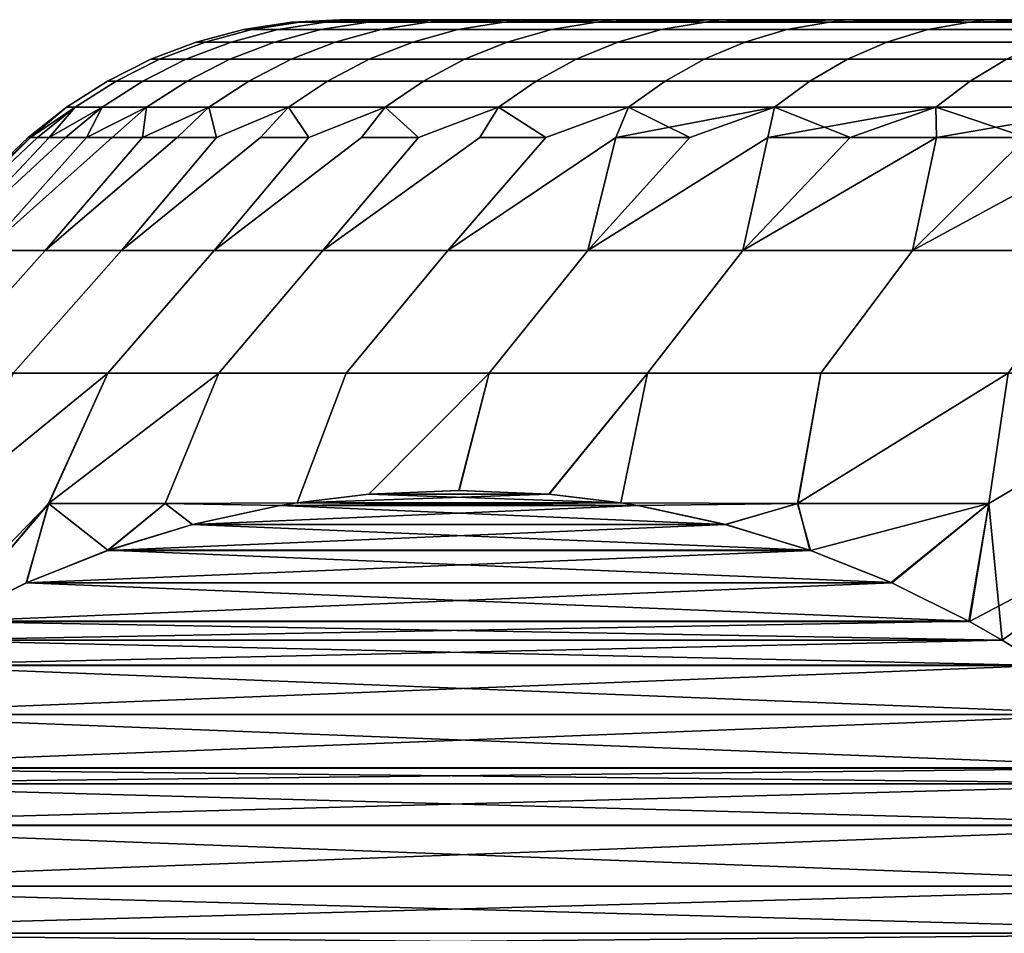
# Model space of a CAD drawing. Header units: metres. Extents: x -109 to 109, y -100 to 58.
# Tile 489 of 642: x -11.33 to -9.23, y 34.76 to 36.7. Entities that reach past the tile are written whole.
import ezdxf

# ---------------------------------------------------------------- set-up
doc = ezdxf.new("R2010")
doc.units = ezdxf.units.M
doc.layers.add('solid_21_062_100_XXX', color=7, linetype='CONTINUOUS')

msp = doc.modelspace()

# ---------------------------------------------------------------- linework, layer by layer
at = {"layer": 'solid_21_062_100_XXX'}
for points in [[(-10.748302, 36.694729, 204.997437), (-10.730118, 36.694729, 204.372467), (-10.832021, 36.678841, 204.366531), (-10.850378, 36.678841, 204.997437)], [(-10.730118, 36.694729, 205.622391), (-10.748302, 36.694729, 204.997437), (-10.850378, 36.678841, 204.997437), (-10.832021, 36.678841, 205.628326)], [(-10.730118, 36.694729, 204.372467), (-10.675626, 36.694729, 203.749634), (-10.777012, 36.678841, 203.737778), (-10.832021, 36.678841, 204.366531)], [(-10.675626, 36.694729, 206.245239), (-10.730118, 36.694729, 205.622391), (-10.832021, 36.678841, 205.628326), (-10.777012, 36.678841, 206.25708)], [(-10.675626, 36.694729, 203.749634), (-10.585011, 36.694729, 203.131012), (-10.685536, 36.678841, 203.113281), (-10.777012, 36.678841, 203.737778)], [(-10.585011, 36.694729, 206.863861), (-10.675626, 36.694729, 206.245239), (-10.777012, 36.678841, 206.25708), (-10.685536, 36.678841, 206.881577)], [(-10.748302, 36.694729, 204.997437), (-10.64575, 36.700001, 204.997421), (-10.640896, 36.700001, 205.318909), (-10.640896, 36.700001, 204.675949)], [(-10.748302, 36.694729, 204.997437), (-10.730118, 36.694729, 205.622391), (-10.640896, 36.700001, 205.318909), (-10.64575, 36.700001, 204.997421)], [(-10.748302, 36.694729, 204.997437), (-10.640896, 36.700001, 204.675949), (-10.730118, 36.694729, 204.372467)], [(-10.730118, 36.694729, 205.622391), (-10.675626, 36.694729, 206.245239), (-10.602076, 36.700001, 205.960754), (-10.626331, 36.700001, 205.640152)], [(-10.730118, 36.694729, 205.622391), (-10.626331, 36.700001, 205.640152), (-10.640896, 36.700001, 205.318909)], [(-10.730118, 36.694729, 204.372467), (-10.640896, 36.700001, 204.675949), (-10.626331, 36.700001, 204.354706)], [(-10.730118, 36.694729, 204.372467), (-10.626331, 36.700001, 204.354706), (-10.602076, 36.700001, 204.034103)], [(-10.730118, 36.694729, 204.372467), (-10.602076, 36.700001, 204.034103), (-10.675626, 36.694729, 203.749634)], [(-10.585011, 36.694729, 203.131012), (-10.45858, 36.694729, 202.518707), (-10.557905, 36.678841, 202.495163), (-10.685536, 36.678841, 203.113281)], [(-10.45858, 36.694729, 207.476166), (-10.585011, 36.694729, 206.863861), (-10.685536, 36.678841, 206.881577), (-10.557905, 36.678841, 207.499695)], [(-10.675626, 36.694729, 206.245239), (-10.585011, 36.694729, 206.863861), (-10.524576, 36.700001, 206.599091), (-10.56815, 36.700001, 206.280487)], [(-10.675626, 36.694729, 206.245239), (-10.56815, 36.700001, 206.280487), (-10.602076, 36.700001, 205.960754)], [(-10.675626, 36.694729, 203.749634), (-10.602076, 36.700001, 204.034103), (-10.568149, 36.700001, 203.714371)], [(-10.675626, 36.694729, 203.749634), (-10.568149, 36.700001, 203.714371), (-10.524575, 36.700001, 203.395767)], [(-10.675626, 36.694729, 203.749634), (-10.524575, 36.700001, 203.395767), (-10.585011, 36.694729, 203.131012)], [(-10.640896, 36.700001, 204.675949), (-10.640896, 36.700001, 205.318909), (-10.626331, 36.700001, 205.640152)], [(-10.626331, 36.700001, 204.354706), (-10.640896, 36.700001, 204.675949), (-10.626331, 36.700001, 205.640152)], [(-10.626331, 36.700001, 204.354706), (-10.626331, 36.700001, 205.640152), (-10.602076, 36.700001, 205.960754)], [(-10.602076, 36.700001, 204.034103), (-10.626331, 36.700001, 204.354706), (-10.602076, 36.700001, 205.960754)], [(-10.602076, 36.700001, 204.034103), (-10.602076, 36.700001, 205.960754), (-10.56815, 36.700001, 206.280487)], [(-10.568149, 36.700001, 203.714371), (-10.602076, 36.700001, 204.034103), (-10.56815, 36.700001, 206.280487)], [(-10.585011, 36.694729, 206.863861), (-10.45858, 36.694729, 207.476166), (-10.408689, 36.700001, 207.231537), (-10.471411, 36.700001, 206.916168)], [(-10.585011, 36.694729, 206.863861), (-10.471411, 36.700001, 206.916168), (-10.524576, 36.700001, 206.599091)], [(-10.585011, 36.694729, 203.131012), (-10.524575, 36.700001, 203.395767), (-10.47141, 36.700001, 203.07869)], [(-10.585011, 36.694729, 203.131012), (-10.47141, 36.700001, 203.07869), (-10.408687, 36.700001, 202.763321)], [(-10.585011, 36.694729, 203.131012), (-10.408687, 36.700001, 202.763321), (-10.45858, 36.694729, 202.518707)], [(-10.568149, 36.700001, 203.714371), (-10.56815, 36.700001, 206.280487), (-10.524576, 36.700001, 206.599091)], [(-10.524575, 36.700001, 203.395767), (-10.568149, 36.700001, 203.714371), (-10.524576, 36.700001, 206.599091)], [(-10.45858, 36.694729, 202.518707), (-10.296761, 36.694729, 201.91478), (-10.394548, 36.678841, 201.885513), (-10.557905, 36.678841, 202.495163)], [(-10.296761, 36.694729, 208.080078), (-10.45858, 36.694729, 207.476166), (-10.557905, 36.678841, 207.499695), (-10.394548, 36.678841, 208.10936)], [(-10.524575, 36.700001, 203.395767), (-10.524576, 36.700001, 206.599091), (-10.471411, 36.700001, 206.916168)], [(-10.47141, 36.700001, 203.07869), (-10.524575, 36.700001, 203.395767), (-10.471411, 36.700001, 206.916168)], [(-10.47141, 36.700001, 203.07869), (-10.471411, 36.700001, 206.916168), (-10.408689, 36.700001, 207.231537)], [(-10.408687, 36.700001, 202.763321), (-10.47141, 36.700001, 203.07869), (-10.408689, 36.700001, 207.231537)], [(-10.45858, 36.694729, 207.476166), (-10.336467, 36.700001, 207.544876), (-10.408689, 36.700001, 207.231537)], [(-10.296761, 36.694729, 208.080078), (-10.336467, 36.700001, 207.544876), (-10.45858, 36.694729, 207.476166)], [(-10.45858, 36.694729, 202.518707), (-10.408687, 36.700001, 202.763321), (-10.336465, 36.700001, 202.449982)], [(-10.45858, 36.694729, 202.518707), (-10.336465, 36.700001, 202.449982), (-10.254826, 36.700001, 202.139008)], [(-10.45858, 36.694729, 202.518707), (-10.254826, 36.700001, 202.139008), (-10.296761, 36.694729, 201.91478)], [(-10.408687, 36.700001, 202.763321), (-10.408689, 36.700001, 207.231537), (-10.336467, 36.700001, 207.544876)], [(-10.336465, 36.700001, 202.449982), (-10.408687, 36.700001, 202.763321), (-10.336467, 36.700001, 207.544876)], [(-10.296761, 36.694729, 201.91478), (-10.100101, 36.694729, 201.321289), (-10.19602, 36.678841, 201.286377), (-10.394548, 36.678841, 201.885513)], [(-10.100101, 36.694729, 208.673569), (-10.296761, 36.694729, 208.080078), (-10.394548, 36.678841, 208.10936), (-10.19602, 36.678841, 208.708481)], [(-10.336465, 36.700001, 202.449982), (-10.336467, 36.700001, 207.544876), (-10.254827, 36.700001, 207.855835)], [(-10.296761, 36.694729, 208.080078), (-10.254827, 36.700001, 207.855835), (-10.336467, 36.700001, 207.544876)], [(-10.254826, 36.700001, 202.139008), (-10.336465, 36.700001, 202.449982), (-10.254827, 36.700001, 207.855835)], [(-10.296761, 36.694729, 208.080078), (-10.16382, 36.700001, 208.164261), (-10.254827, 36.700001, 207.855835)], [(-10.100101, 36.694729, 208.673569), (-10.16382, 36.700001, 208.164261), (-10.296761, 36.694729, 208.080078)], [(-10.296761, 36.694729, 201.91478), (-10.254826, 36.700001, 202.139008), (-10.163818, 36.700001, 201.830597)], [(-10.296761, 36.694729, 201.91478), (-10.163818, 36.700001, 201.830597), (-10.063543, 36.700001, 201.525101)], [(-10.296761, 36.694729, 201.91478), (-10.063543, 36.700001, 201.525101), (-10.100101, 36.694729, 201.321289)], [(-10.254826, 36.700001, 202.139008), (-10.254827, 36.700001, 207.855835), (-10.16382, 36.700001, 208.164261)], [(-10.163818, 36.700001, 201.830597), (-10.254826, 36.700001, 202.139008), (-10.16382, 36.700001, 208.164261)], [(-10.100101, 36.694729, 201.321289), (-9.869265, 36.694729, 200.74025), (-9.962992, 36.678841, 200.699814), (-10.19602, 36.678841, 201.286377)], [(-9.869265, 36.694729, 209.254623), (-10.100101, 36.694729, 208.673569), (-10.19602, 36.678841, 208.708481), (-9.962992, 36.678841, 209.295044)], [(-10.163818, 36.700001, 201.830597), (-10.16382, 36.700001, 208.164261), (-10.063546, 36.700001, 208.469757)], [(-10.100101, 36.694729, 208.673569), (-10.063546, 36.700001, 208.469757), (-10.16382, 36.700001, 208.164261)], [(-10.063543, 36.700001, 201.525101), (-10.163818, 36.700001, 201.830597), (-10.063546, 36.700001, 208.469757)], [(-10.100101, 36.694729, 208.673569), (-9.954102, 36.700001, 208.772064), (-10.063546, 36.700001, 208.469757)], [(-9.869265, 36.694729, 209.254623), (-9.954102, 36.700001, 208.772064), (-10.100101, 36.694729, 208.673569)], [(-10.100101, 36.694729, 201.321289), (-10.063543, 36.700001, 201.525101), (-9.954099, 36.700001, 201.222794)], [(-10.100101, 36.694729, 201.321289), (-9.954099, 36.700001, 201.222794), (-9.835552, 36.700001, 200.923859)], [(-10.100101, 36.694729, 201.321289), (-9.835552, 36.700001, 200.923859), (-9.869265, 36.694729, 200.74025)], [(-10.063543, 36.700001, 201.525101), (-10.063546, 36.700001, 208.469757), (-9.954102, 36.700001, 208.772064)], [(-9.954099, 36.700001, 201.222794), (-10.063543, 36.700001, 201.525101), (-9.954102, 36.700001, 208.772064)], [(-9.869265, 36.694729, 200.74025), (-9.605034, 36.694729, 200.173599), (-9.696252, 36.678841, 200.127792), (-9.962992, 36.678841, 200.699814)], [(-9.605034, 36.694729, 209.821259), (-9.869265, 36.694729, 209.254623), (-9.962992, 36.678841, 209.295044), (-9.696252, 36.678841, 209.867065)], [(-9.954099, 36.700001, 201.222794), (-9.954102, 36.700001, 208.772064), (-9.835555, 36.700001, 209.070984)], [(-9.869265, 36.694729, 209.254623), (-9.835555, 36.700001, 209.070984), (-9.954102, 36.700001, 208.772064)], [(-9.835552, 36.700001, 200.923859), (-9.954099, 36.700001, 201.222794), (-9.835555, 36.700001, 209.070984)], [(-9.869265, 36.694729, 209.254623), (-9.708052, 36.700001, 209.36615), (-9.835555, 36.700001, 209.070984)], [(-9.605034, 36.694729, 209.821259), (-9.708052, 36.700001, 209.36615), (-9.869265, 36.694729, 209.254623)], [(-9.869265, 36.694729, 200.74025), (-9.835552, 36.700001, 200.923859), (-9.708048, 36.700001, 200.628708)], [(-9.869265, 36.694729, 200.74025), (-9.708048, 36.700001, 200.628708), (-9.571692, 36.700001, 200.337524)], [(-9.869265, 36.694729, 200.74025), (-9.571692, 36.700001, 200.337524), (-9.605034, 36.694729, 200.173599)], [(-9.835552, 36.700001, 200.923859), (-9.835555, 36.700001, 209.070984), (-9.708052, 36.700001, 209.36615)], [(-9.708048, 36.700001, 200.628708), (-9.835552, 36.700001, 200.923859), (-9.708052, 36.700001, 209.36615)], [(-9.708048, 36.700001, 200.628708), (-9.708052, 36.700001, 209.36615), (-9.571696, 36.700001, 209.657333)], [(-9.605034, 36.694729, 209.821259), (-9.571696, 36.700001, 209.657333), (-9.708052, 36.700001, 209.36615)], [(-9.571692, 36.700001, 200.337524), (-9.708048, 36.700001, 200.628708), (-9.571696, 36.700001, 209.657333)], [(-9.605034, 36.694729, 200.173599), (-9.308303, 36.694729, 199.623276), (-9.396703, 36.678841, 199.572235), (-9.696252, 36.678841, 200.127792)], [(-9.308303, 36.694729, 210.371582), (-9.605034, 36.694729, 209.821259), (-9.696252, 36.678841, 209.867065), (-9.396703, 36.678841, 210.422623)], [(-9.605034, 36.694729, 209.821259), (-9.426584, 36.700001, 209.944305), (-9.571696, 36.700001, 209.657333)], [(-9.308303, 36.694729, 210.371582), (-9.426584, 36.700001, 209.944305), (-9.605034, 36.694729, 209.821259)], [(-9.605034, 36.694729, 200.173599), (-9.571692, 36.700001, 200.337524), (-9.42658, 36.700001, 200.050552)], [(-9.605034, 36.694729, 200.173599), (-9.42658, 36.700001, 200.050552), (-9.272895, 36.700001, 199.768143)], [(-9.605034, 36.694729, 200.173599), (-9.272895, 36.700001, 199.768143), (-9.308303, 36.694729, 199.623276)], [(-9.571692, 36.700001, 200.337524), (-9.571696, 36.700001, 209.657333), (-9.426584, 36.700001, 209.944305)], [(-9.42658, 36.700001, 200.050552), (-9.571692, 36.700001, 200.337524), (-9.426584, 36.700001, 209.944305)], [(-9.42658, 36.700001, 200.050552), (-9.426584, 36.700001, 209.944305), (-9.272899, 36.700001, 210.226715)], [(-9.308303, 36.694729, 210.371582), (-9.272899, 36.700001, 210.226715), (-9.426584, 36.700001, 209.944305)], [(-9.272895, 36.700001, 199.768143), (-9.42658, 36.700001, 200.050552), (-9.272899, 36.700001, 210.226715)], [(-9.308303, 36.694729, 199.623276), (-8.980076, 36.694729, 199.091141), (-9.065359, 36.678841, 199.035049), (-9.396703, 36.678841, 199.572235)], [(-8.980076, 36.694729, 210.903717), (-9.308303, 36.694729, 210.371582), (-9.396703, 36.678841, 210.422623), (-9.065359, 36.678841, 210.959808)], [(-9.308303, 36.694729, 210.371582), (-9.110749, 36.700001, 210.504364), (-9.272899, 36.700001, 210.226715)], [(-8.980076, 36.694729, 210.903717), (-9.110749, 36.700001, 210.504364), (-9.308303, 36.694729, 210.371582)], [(-9.308303, 36.694729, 199.623276), (-9.272895, 36.700001, 199.768143), (-9.110745, 36.700001, 199.490494)], [(-9.308303, 36.694729, 199.623276), (-9.110745, 36.700001, 199.490494), (-8.940263, 36.700001, 199.217834)], [(-9.308303, 36.694729, 199.623276), (-8.940263, 36.700001, 199.217834), (-8.980076, 36.694729, 199.091141)], [(-9.272895, 36.700001, 199.768143), (-9.272899, 36.700001, 210.226715), (-9.110749, 36.700001, 210.504364)], [(-9.110745, 36.700001, 199.490494), (-9.272895, 36.700001, 199.768143), (-9.110749, 36.700001, 210.504364)], [(-10.850378, 36.678841, 204.997437), (-10.832021, 36.678841, 204.366531), (-10.931745, 36.652508, 204.360733), (-10.950271, 36.652508, 204.997437)], [(-10.832021, 36.678841, 205.628326), (-10.850378, 36.678841, 204.997437), (-10.950271, 36.652508, 204.997437), (-10.931745, 36.652508, 205.63414)], [(-10.832021, 36.678841, 204.366531), (-10.777012, 36.678841, 203.737778), (-10.876228, 36.652508, 203.726181), (-10.931745, 36.652508, 204.360733)], [(-10.777012, 36.678841, 206.25708), (-10.832021, 36.678841, 205.628326), (-10.931745, 36.652508, 205.63414), (-10.876228, 36.652508, 206.268677)], [(-10.777012, 36.678841, 203.737778), (-10.685536, 36.678841, 203.113281), (-10.783911, 36.652508, 203.095932), (-10.876228, 36.652508, 203.726181)], [(-10.685536, 36.678841, 206.881577), (-10.777012, 36.678841, 206.25708), (-10.876228, 36.652508, 206.268677), (-10.783911, 36.652508, 206.898926)], [(-10.685536, 36.678841, 203.113281), (-10.557905, 36.678841, 202.495163), (-10.655105, 36.652508, 202.472122), (-10.783911, 36.652508, 203.095932)], [(-10.557905, 36.678841, 207.499695), (-10.685536, 36.678841, 206.881577), (-10.783911, 36.652508, 206.898926), (-10.655105, 36.652508, 207.522736)], [(-10.557905, 36.678841, 202.495163), (-10.394548, 36.678841, 201.885513), (-10.490244, 36.652508, 201.856857), (-10.655105, 36.652508, 202.472122)], [(-10.394548, 36.678841, 208.10936), (-10.557905, 36.678841, 207.499695), (-10.655105, 36.652508, 207.522736), (-10.490244, 36.652508, 208.138)], [(-10.394548, 36.678841, 201.885513), (-10.19602, 36.678841, 201.286377), (-10.289888, 36.652508, 201.252213), (-10.490244, 36.652508, 201.856857)], [(-10.19602, 36.678841, 208.708481), (-10.394548, 36.678841, 208.10936), (-10.490244, 36.652508, 208.138), (-10.289888, 36.652508, 208.742645)], [(-10.19602, 36.678841, 201.286377), (-9.962992, 36.678841, 200.699814), (-10.054714, 36.652508, 200.660248), (-10.289888, 36.652508, 201.252213)], [(-9.962992, 36.678841, 209.295044), (-10.19602, 36.678841, 208.708481), (-10.289888, 36.652508, 208.742645), (-10.054714, 36.652508, 209.33461)], [(-9.962992, 36.678841, 200.699814), (-9.696252, 36.678841, 200.127792), (-9.785519, 36.652508, 200.082962), (-10.054714, 36.652508, 200.660248)], [(-9.696252, 36.678841, 209.867065), (-9.962992, 36.678841, 209.295044), (-10.054714, 36.652508, 209.33461), (-9.785519, 36.652508, 209.911896)], [(-9.696252, 36.678841, 200.127792), (-9.396703, 36.678841, 199.572235), (-9.483212, 36.652508, 199.522293), (-9.785519, 36.652508, 200.082962)], [(-9.396703, 36.678841, 210.422623), (-9.696252, 36.678841, 209.867065), (-9.785519, 36.652508, 209.911896), (-9.483212, 36.652508, 210.472565)], [(-9.396703, 36.678841, 199.572235), (-9.065359, 36.678841, 199.035049), (-9.148817, 36.652508, 198.980164), (-9.483212, 36.652508, 199.522293)], [(-9.065359, 36.678841, 210.959808), (-9.396703, 36.678841, 210.422623), (-9.483212, 36.652508, 210.472565), (-9.148817, 36.652508, 211.014709)], [(-10.950271, 36.652508, 204.997437), (-10.931745, 36.652508, 204.360733), (-11.028223, 36.616009, 204.355103), (-11.046913, 36.616009, 204.997437)], [(-10.931745, 36.652508, 205.63414), (-10.950271, 36.652508, 204.997437), (-11.046913, 36.616009, 204.997437), (-11.028223, 36.616009, 205.639755)], [(-10.931745, 36.652508, 204.360733), (-10.876228, 36.652508, 203.726181), (-10.972218, 36.616009, 203.714966), (-11.028223, 36.616009, 204.355103)], [(-10.876228, 36.652508, 206.268677), (-10.931745, 36.652508, 205.63414), (-11.028223, 36.616009, 205.639755), (-10.972218, 36.616009, 206.279892)], [(-10.876228, 36.652508, 203.726181), (-10.783911, 36.652508, 203.095932), (-10.879086, 36.616009, 203.079147), (-10.972218, 36.616009, 203.714966)], [(-10.783911, 36.652508, 206.898926), (-10.876228, 36.652508, 206.268677), (-10.972218, 36.616009, 206.279892), (-10.879086, 36.616009, 206.91571)], [(-10.783911, 36.652508, 203.095932), (-10.655105, 36.652508, 202.472122), (-10.749142, 36.616009, 202.449844), (-10.879086, 36.616009, 203.079147)], [(-10.655105, 36.652508, 207.522736), (-10.783911, 36.652508, 206.898926), (-10.879086, 36.616009, 206.91571), (-10.749142, 36.616009, 207.545029)], [(-10.655105, 36.652508, 202.472122), (-10.490244, 36.652508, 201.856857), (-10.582827, 36.616009, 201.829147), (-10.749142, 36.616009, 202.449844)], [(-10.490244, 36.652508, 208.138), (-10.655105, 36.652508, 207.522736), (-10.749142, 36.616009, 207.545029), (-10.582827, 36.616009, 208.165726)], [(-10.490244, 36.652508, 201.856857), (-10.289888, 36.652508, 201.252213), (-10.380702, 36.616009, 201.219162), (-10.582827, 36.616009, 201.829147)], [(-10.289888, 36.652508, 208.742645), (-10.490244, 36.652508, 208.138), (-10.582827, 36.616009, 208.165726), (-10.380702, 36.616009, 208.775696)], [(-10.289888, 36.652508, 201.252213), (-10.054714, 36.652508, 200.660248), (-10.143454, 36.616009, 200.621979), (-10.380702, 36.616009, 201.219162)], [(-10.054714, 36.652508, 209.33461), (-10.289888, 36.652508, 208.742645), (-10.380702, 36.616009, 208.775696), (-10.143454, 36.616009, 209.372894)], [(-10.054714, 36.652508, 200.660248), (-9.785519, 36.652508, 200.082962), (-9.871881, 36.616009, 200.039581), (-10.143454, 36.616009, 200.621979)], [(-9.785519, 36.652508, 209.911896), (-10.054714, 36.652508, 209.33461), (-10.143454, 36.616009, 209.372894), (-9.871881, 36.616009, 209.955276)], [(-9.785519, 36.652508, 200.082962), (-9.483212, 36.652508, 199.522293), (-9.566907, 36.616009, 199.473969), (-9.871881, 36.616009, 200.039581)], [(-9.483212, 36.652508, 210.472565), (-9.785519, 36.652508, 209.911896), (-9.871881, 36.616009, 209.955276), (-9.566907, 36.616009, 210.520889)], [(-9.483212, 36.652508, 199.522293), (-9.148817, 36.652508, 198.980164), (-9.229561, 36.616009, 198.927048), (-9.566907, 36.616009, 199.473969)], [(-9.148817, 36.652508, 211.014709), (-9.483212, 36.652508, 210.472565), (-9.566907, 36.616009, 210.520889), (-9.229561, 36.616009, 211.06781)], [(-11.046913, 36.616009, 204.997437), (-11.028223, 36.616009, 204.355103), (-11.120428, 36.569733, 204.349747), (-11.139274, 36.569733, 204.997437)], [(-11.028223, 36.616009, 205.639755), (-11.046913, 36.616009, 204.997437), (-11.139274, 36.569733, 204.997437), (-11.120428, 36.569733, 205.645126)], [(-11.028223, 36.616009, 204.355103), (-10.972218, 36.616009, 203.714966), (-11.063954, 36.569733, 203.704239), (-11.120428, 36.569733, 204.349747)], [(-10.972218, 36.616009, 206.279892), (-11.028223, 36.616009, 205.639755), (-11.120428, 36.569733, 205.645126), (-11.063954, 36.569733, 206.290619)], [(-10.972218, 36.616009, 203.714966), (-10.879086, 36.616009, 203.079147), (-10.970043, 36.569733, 203.06311), (-11.063954, 36.569733, 203.704239)], [(-10.879086, 36.616009, 206.91571), (-10.972218, 36.616009, 206.279892), (-11.063954, 36.569733, 206.290619), (-10.970043, 36.569733, 206.931747)], [(-10.879086, 36.616009, 203.079147), (-10.749142, 36.616009, 202.449844), (-10.839013, 36.569733, 202.428543), (-10.970043, 36.569733, 203.06311)], [(-10.749142, 36.616009, 207.545029), (-10.879086, 36.616009, 206.91571), (-10.970043, 36.569733, 206.931747), (-10.839013, 36.569733, 207.56633)], [(-10.749142, 36.616009, 202.449844), (-10.582827, 36.616009, 201.829147), (-10.671308, 36.569733, 201.802658), (-10.839013, 36.569733, 202.428543)], [(-10.582827, 36.616009, 208.165726), (-10.749142, 36.616009, 207.545029), (-10.839013, 36.569733, 207.56633), (-10.671308, 36.569733, 208.192215)], [(-10.582827, 36.616009, 201.829147), (-10.380702, 36.616009, 201.219162), (-10.467494, 36.569733, 201.187576), (-10.671308, 36.569733, 201.802658)], [(-10.380702, 36.616009, 208.775696), (-10.582827, 36.616009, 208.165726), (-10.671308, 36.569733, 208.192215), (-10.467494, 36.569733, 208.807281)], [(-10.380702, 36.616009, 201.219162), (-10.143454, 36.616009, 200.621979), (-10.228261, 36.569733, 200.585388), (-10.467494, 36.569733, 201.187576)], [(-10.143454, 36.616009, 209.372894), (-10.380702, 36.616009, 208.775696), (-10.467494, 36.569733, 208.807281), (-10.228261, 36.569733, 209.40947)], [(-10.143454, 36.616009, 200.621979), (-9.871881, 36.616009, 200.039581), (-9.954419, 36.569733, 199.998138), (-10.228261, 36.569733, 200.585388)], [(-9.871881, 36.616009, 209.955276), (-10.143454, 36.616009, 209.372894), (-10.228261, 36.569733, 209.40947), (-9.954419, 36.569733, 209.996735)], [(-9.871881, 36.616009, 200.039581), (-9.566907, 36.616009, 199.473969), (-9.646894, 36.569733, 199.427795), (-9.954419, 36.569733, 199.998138)], [(-9.566907, 36.616009, 210.520889), (-9.871881, 36.616009, 209.955276), (-9.954419, 36.569733, 209.996735), (-9.646894, 36.569733, 210.567062)], [(-9.566907, 36.616009, 199.473969), (-9.229561, 36.616009, 198.927048), (-9.306727, 36.569733, 198.876297), (-9.646894, 36.569733, 199.427795)], [(-9.229561, 36.616009, 211.06781), (-9.566907, 36.616009, 210.520889), (-9.646894, 36.569733, 210.567062), (-9.306727, 36.569733, 211.118561)], [(-9.229561, 36.616009, 198.927048), (-8.860985, 36.616009, 198.400665), (-8.93507, 36.569733, 198.34552), (-9.306727, 36.569733, 198.876297)], [(-8.860985, 36.616009, 211.594193), (-9.229561, 36.616009, 211.06781), (-9.306727, 36.569733, 211.118561), (-8.93507, 36.569733, 211.649338)], [(-11.139274, 36.569733, 204.997437), (-11.120428, 36.569733, 204.349747), (-11.207376, 36.514175, 204.344681), (-11.226369, 36.514175, 204.997437)], [(-11.120428, 36.569733, 205.645126), (-11.139274, 36.569733, 204.997437), (-11.226369, 36.514175, 204.997437), (-11.207376, 36.514175, 205.650192)], [(-11.120428, 36.569733, 204.349747), (-11.063954, 36.569733, 203.704239), (-11.15046, 36.514175, 203.694122), (-11.207376, 36.514175, 204.344681)], [(-11.063954, 36.569733, 206.290619), (-11.120428, 36.569733, 205.645126), (-11.207376, 36.514175, 205.650192), (-11.15046, 36.514175, 206.300735)], [(-11.063954, 36.569733, 203.704239), (-10.970043, 36.569733, 203.06311), (-11.055815, 36.514175, 203.047989), (-11.15046, 36.514175, 203.694122)], [(-10.970043, 36.569733, 206.931747), (-11.063954, 36.569733, 206.290619), (-11.15046, 36.514175, 206.300735), (-11.055815, 36.514175, 206.946869)], [(-10.970043, 36.569733, 203.06311), (-10.839013, 36.569733, 202.428543), (-10.92376, 36.514175, 202.408447), (-11.055815, 36.514175, 203.047989)], [(-10.839013, 36.569733, 207.56633), (-10.970043, 36.569733, 206.931747), (-11.055815, 36.514175, 206.946869), (-10.92376, 36.514175, 207.586411)], [(-10.839013, 36.569733, 202.428543), (-10.671308, 36.569733, 201.802658), (-10.754744, 36.514175, 201.777679), (-10.92376, 36.514175, 202.408447)], [(-10.671308, 36.569733, 208.192215), (-10.839013, 36.569733, 207.56633), (-10.92376, 36.514175, 207.586411), (-10.754744, 36.514175, 208.217194)], [(-10.671308, 36.569733, 201.802658), (-10.467494, 36.569733, 201.187576), (-10.549335, 36.514175, 201.157791), (-10.754744, 36.514175, 201.777679)], [(-10.467494, 36.569733, 208.807281), (-10.671308, 36.569733, 208.192215), (-10.754744, 36.514175, 208.217194), (-10.549335, 36.514175, 208.837082)], [(-10.467494, 36.569733, 201.187576), (-10.228261, 36.569733, 200.585388), (-10.308232, 36.514175, 200.550888), (-10.549335, 36.514175, 201.157791)], [(-10.228261, 36.569733, 209.40947), (-10.467494, 36.569733, 208.807281), (-10.549335, 36.514175, 208.837082), (-10.308232, 36.514175, 209.44397)], [(-10.228261, 36.569733, 200.585388), (-9.954419, 36.569733, 199.998138), (-10.032249, 36.514175, 199.959045), (-10.308232, 36.514175, 200.550888)], [(-9.954419, 36.569733, 209.996735), (-10.228261, 36.569733, 209.40947), (-10.308232, 36.514175, 209.44397), (-10.032249, 36.514175, 210.035812)], [(-9.954419, 36.569733, 199.998138), (-9.646894, 36.569733, 199.427795), (-9.722321, 36.514175, 199.384247), (-10.032249, 36.514175, 199.959045)], [(-9.646894, 36.569733, 210.567062), (-9.954419, 36.569733, 209.996735), (-10.032249, 36.514175, 210.035812), (-9.722321, 36.514175, 210.610611)], [(-9.646894, 36.569733, 199.427795), (-9.306727, 36.569733, 198.876297), (-9.379494, 36.514175, 198.828445), (-9.722321, 36.514175, 199.384247)], [(-9.306727, 36.569733, 211.118561), (-9.646894, 36.569733, 210.567062), (-9.722321, 36.514175, 210.610611), (-9.379494, 36.514175, 211.166428)], [(-9.306727, 36.569733, 198.876297), (-8.93507, 36.569733, 198.34552), (-9.00493, 36.514175, 198.293503), (-9.379494, 36.514175, 198.828445)], [(-8.93507, 36.569733, 211.649338), (-9.306727, 36.569733, 211.118561), (-9.379494, 36.514175, 211.166428), (-9.00493, 36.514175, 211.701355)], [(-11.226369, 36.514175, 204.997437), (-11.207376, 36.514175, 204.344681), (-11.302223, 36.450001, 204.662369), (-11.307189, 36.450001, 204.997437)], [(-11.226369, 36.514175, 204.997437), (-11.307189, 36.450001, 204.997437), (-11.302223, 36.450001, 205.332504)], [(-11.207376, 36.514175, 204.344681), (-11.287331, 36.450001, 204.327591), (-11.302223, 36.450001, 204.662369)], [(-11.207376, 36.514175, 205.650192), (-11.302223, 36.450001, 205.332504), (-11.287331, 36.450001, 205.667282)], [(-11.207376, 36.514175, 205.650192), (-11.226369, 36.514175, 204.997437), (-11.302223, 36.450001, 205.332504)], [(-11.207376, 36.514175, 204.344681), (-11.15046, 36.514175, 203.694122), (-11.262524, 36.450001, 203.993393), (-11.287331, 36.450001, 204.327591)], [(-11.207376, 36.514175, 205.650192), (-11.287331, 36.450001, 205.667282), (-11.262524, 36.450001, 206.001465)], [(-11.15046, 36.514175, 203.694122), (-11.227825, 36.450001, 203.660095), (-11.262524, 36.450001, 203.993393)], [(-11.15046, 36.514175, 206.300735), (-11.262524, 36.450001, 206.001465), (-11.227825, 36.450001, 206.334763)], [(-11.15046, 36.514175, 206.300735), (-11.207376, 36.514175, 205.650192), (-11.262524, 36.450001, 206.001465)], [(-11.15046, 36.514175, 203.694122), (-11.055815, 36.514175, 203.047989), (-11.183265, 36.450001, 203.327972), (-11.227825, 36.450001, 203.660095)], [(-11.15046, 36.514175, 206.300735), (-11.227825, 36.450001, 206.334763), (-11.183265, 36.450001, 206.666901)], [(-11.055815, 36.514175, 203.047989), (-11.128881, 36.450001, 202.997299), (-11.183265, 36.450001, 203.327972)], [(-11.055815, 36.514175, 206.946869), (-11.183265, 36.450001, 206.666901), (-11.128881, 36.450001, 206.997559)], [(-11.055815, 36.514175, 206.946869), (-11.15046, 36.514175, 206.300735), (-11.183265, 36.450001, 206.666901)], [(-11.055815, 36.514175, 203.047989), (-10.92376, 36.514175, 202.408447), (-11.064724, 36.450001, 202.668396), (-11.128881, 36.450001, 202.997299)], [(-11.055815, 36.514175, 206.946869), (-11.128881, 36.450001, 206.997559), (-11.064724, 36.450001, 207.326462)], [(-10.754744, 36.514175, 201.777679), (-10.814208, 36.450001, 201.695099), (-11.109408, 36.209625, 201.79686), (-10.907318, 36.450001, 202.016998)], [(-10.754744, 36.514175, 208.217194), (-10.907317, 36.450001, 207.977859), (-11.109408, 36.209625, 208.197998), (-10.814208, 36.450001, 208.299774)], [(-10.92376, 36.514175, 202.408447), (-10.990848, 36.450001, 202.341537), (-11.064724, 36.450001, 202.668396)], [(-10.92376, 36.514175, 207.586411), (-11.064724, 36.450001, 207.326462), (-10.990848, 36.450001, 207.653336)], [(-10.92376, 36.514175, 207.586411), (-11.055815, 36.514175, 206.946869), (-11.064724, 36.450001, 207.326462)], [(-10.92376, 36.514175, 202.408447), (-10.754744, 36.514175, 201.777679), (-10.907318, 36.450001, 202.016998), (-10.990848, 36.450001, 202.341537)], [(-10.92376, 36.514175, 207.586411), (-10.990848, 36.450001, 207.653336), (-10.907317, 36.450001, 207.977859)], [(-10.754744, 36.514175, 208.217194), (-10.92376, 36.514175, 207.586411), (-10.907317, 36.450001, 207.977859)], [(-10.549335, 36.514175, 201.157791), (-10.599583, 36.450001, 201.060257), (-10.912474, 36.209625, 201.178986), (-10.711599, 36.450001, 201.376083)], [(-10.549335, 36.514175, 208.837082), (-10.711599, 36.450001, 208.618774), (-10.912474, 36.209625, 208.815872), (-10.599583, 36.450001, 208.934616)], [(-10.754744, 36.514175, 201.777679), (-10.549335, 36.514175, 201.157791), (-10.711599, 36.450001, 201.376083), (-10.814208, 36.450001, 201.695099)], [(-10.754744, 36.514175, 208.217194), (-10.814208, 36.450001, 208.299774), (-10.711599, 36.450001, 208.618774)], [(-10.549335, 36.514175, 208.837082), (-10.754744, 36.514175, 208.217194), (-10.711599, 36.450001, 208.618774)], [(-10.308232, 36.514175, 200.550888), (-10.347726, 36.450001, 200.43924), (-10.681205, 36.209625, 200.573135), (-10.478256, 36.450001, 200.747879)], [(-10.308232, 36.514175, 209.44397), (-10.478255, 36.450001, 209.246979), (-10.681205, 36.209625, 209.421738), (-10.347726, 36.450001, 209.555618)], [(-10.549335, 36.514175, 201.157791), (-10.308232, 36.514175, 200.550888), (-10.478256, 36.450001, 200.747879), (-10.599583, 36.450001, 201.060257)], [(-10.549335, 36.514175, 208.837082), (-10.599583, 36.450001, 208.934616), (-10.478255, 36.450001, 209.246979)], [(-10.308232, 36.514175, 209.44397), (-10.549335, 36.514175, 208.837082), (-10.478255, 36.450001, 209.246979)], [(-10.032249, 36.514175, 199.959045), (-10.059523, 36.450001, 199.834244), (-10.416329, 36.209625, 199.981186), (-10.208107, 36.450001, 200.134613)], [(-10.032249, 36.514175, 210.035812), (-10.208107, 36.450001, 209.86026), (-10.416329, 36.209625, 210.013672), (-10.059523, 36.450001, 210.160614)], [(-10.308232, 36.514175, 200.550888), (-10.032249, 36.514175, 199.959045), (-10.208107, 36.450001, 200.134613), (-10.347726, 36.450001, 200.43924)], [(-10.308232, 36.514175, 209.44397), (-10.347726, 36.450001, 209.555618), (-10.208107, 36.450001, 209.86026)], [(-10.032249, 36.514175, 210.035812), (-10.308232, 36.514175, 209.44397), (-10.208107, 36.450001, 209.86026)], [(-9.722321, 36.514175, 199.384247), (-9.735986, 36.450001, 199.247375), (-10.118679, 36.209625, 199.405029), (-9.902103, 36.450001, 199.538406)], [(-9.722321, 36.514175, 210.610611), (-9.902103, 36.450001, 210.456451), (-10.118679, 36.209625, 210.589828), (-9.735986, 36.450001, 210.747482)], [(-9.722321, 36.514175, 199.384247), (-9.902103, 36.450001, 199.538406), (-10.059523, 36.450001, 199.834244)], [(-10.032249, 36.514175, 199.959045), (-9.722321, 36.514175, 199.384247), (-10.059523, 36.450001, 199.834244)], [(-10.032249, 36.514175, 210.035812), (-10.059523, 36.450001, 210.160614), (-9.902103, 36.450001, 210.456451)], [(-9.722321, 36.514175, 210.610611), (-10.032249, 36.514175, 210.035812), (-9.902103, 36.450001, 210.456451)], [(-9.379494, 36.514175, 198.828445), (-9.378252, 36.450001, 198.68071), (-9.789193, 36.209625, 198.846466), (-9.561317, 36.450001, 198.961395)], [(-9.379494, 36.514175, 198.828445), (-9.561317, 36.450001, 198.961395), (-9.735986, 36.450001, 199.247375)], [(-9.722321, 36.514175, 199.384247), (-9.379494, 36.514175, 198.828445), (-9.735986, 36.450001, 199.247375)], [(-9.722321, 36.514175, 210.610611), (-9.735986, 36.450001, 210.747482), (-9.561317, 36.450001, 211.033463)], [(-9.379494, 36.514175, 211.166428), (-9.722321, 36.514175, 210.610611), (-9.561317, 36.450001, 211.033463)], [(-9.379494, 36.514175, 211.166428), (-9.561317, 36.450001, 211.033463), (-9.378252, 36.450001, 211.314148)], [(-9.00493, 36.514175, 198.293503), (-8.987576, 36.450001, 198.13623), (-9.428905, 36.209625, 198.307266), (-9.186948, 36.450001, 198.405579)], [(-9.379494, 36.514175, 198.828445), (-9.00493, 36.514175, 198.293503), (-9.378252, 36.450001, 198.68071)], [(-9.379494, 36.514175, 211.166428), (-9.378252, 36.450001, 211.314148), (-9.186948, 36.450001, 211.589279)], [(-9.00493, 36.514175, 211.701355), (-9.379494, 36.514175, 211.166428), (-9.186948, 36.450001, 211.589279)], [(-9.00493, 36.514175, 198.293503), (-9.186948, 36.450001, 198.405579), (-9.378252, 36.450001, 198.68071)], [(-11.561254, 36.209625, 204.997437), (-11.307189, 36.450001, 204.997437), (-11.302223, 36.450001, 204.662369)], [(-11.543065, 36.209625, 204.349182), (-11.561254, 36.209625, 204.997437), (-11.302223, 36.450001, 204.662369)], [(-11.561254, 36.209625, 204.997437), (-11.543065, 36.209625, 205.645676), (-11.302223, 36.450001, 205.332504), (-11.307189, 36.450001, 204.997437)], [(-11.488559, 36.209625, 203.702988), (-11.543065, 36.209625, 204.349182), (-11.287331, 36.450001, 204.327591), (-11.262524, 36.450001, 203.993393)], [(-11.543065, 36.209625, 204.349182), (-11.302223, 36.450001, 204.662369), (-11.287331, 36.450001, 204.327591)], [(-11.543065, 36.209625, 205.645676), (-11.287331, 36.450001, 205.667282), (-11.302223, 36.450001, 205.332504)], [(-11.543065, 36.209625, 205.645676), (-11.488559, 36.209625, 206.291885), (-11.262524, 36.450001, 206.001465), (-11.287331, 36.450001, 205.667282)], [(-11.397904, 36.209625, 203.060852), (-11.488559, 36.209625, 203.702988), (-11.227825, 36.450001, 203.660095), (-11.183265, 36.450001, 203.327972)], [(-11.488559, 36.209625, 203.702988), (-11.262524, 36.450001, 203.993393), (-11.227825, 36.450001, 203.660095)], [(-11.488559, 36.209625, 206.291885), (-11.227825, 36.450001, 206.334763), (-11.262524, 36.450001, 206.001465)], [(-11.488559, 36.209625, 206.291885), (-11.397904, 36.209625, 206.934006), (-11.183265, 36.450001, 206.666901), (-11.227825, 36.450001, 206.334763)], [(-11.271388, 36.209625, 202.424805), (-11.397904, 36.209625, 203.060852), (-11.128881, 36.450001, 202.997299), (-11.064724, 36.450001, 202.668396)], [(-11.397904, 36.209625, 203.060852), (-11.183265, 36.450001, 203.327972), (-11.128881, 36.450001, 202.997299)], [(-11.397904, 36.209625, 206.934006), (-11.128881, 36.450001, 206.997559), (-11.183265, 36.450001, 206.666901)], [(-11.397904, 36.209625, 206.934006), (-11.271388, 36.209625, 207.570053), (-11.064724, 36.450001, 207.326462), (-11.128881, 36.450001, 206.997559)], [(-11.109408, 36.209625, 201.79686), (-11.271388, 36.209625, 202.424805), (-10.990848, 36.450001, 202.341537), (-10.907318, 36.450001, 202.016998)], [(-11.271388, 36.209625, 202.424805), (-11.064724, 36.450001, 202.668396), (-10.990848, 36.450001, 202.341537)], [(-11.271388, 36.209625, 207.570053), (-10.990848, 36.450001, 207.653336), (-11.064724, 36.450001, 207.326462)], [(-11.271388, 36.209625, 207.570053), (-11.109408, 36.209625, 208.197998), (-10.907317, 36.450001, 207.977859), (-10.990848, 36.450001, 207.653336)], [(-10.912474, 36.209625, 201.178986), (-11.109408, 36.209625, 201.79686), (-10.814208, 36.450001, 201.695099), (-10.711599, 36.450001, 201.376083)], [(-11.109408, 36.209625, 208.197998), (-10.912474, 36.209625, 208.815872), (-10.711599, 36.450001, 208.618774), (-10.814208, 36.450001, 208.299774)], [(-10.681205, 36.209625, 200.573135), (-10.912474, 36.209625, 201.178986), (-10.599583, 36.450001, 201.060257), (-10.478256, 36.450001, 200.747879)], [(-10.912474, 36.209625, 208.815872), (-10.681205, 36.209625, 209.421738), (-10.478255, 36.450001, 209.246979), (-10.599583, 36.450001, 208.934616)], [(-10.416329, 36.209625, 199.981186), (-10.681205, 36.209625, 200.573135), (-10.347726, 36.450001, 200.43924), (-10.208107, 36.450001, 200.134613)], [(-10.681205, 36.209625, 209.421738), (-10.416329, 36.209625, 210.013672), (-10.208107, 36.450001, 209.86026), (-10.347726, 36.450001, 209.555618)], [(-10.118679, 36.209625, 199.405029), (-10.416329, 36.209625, 199.981186), (-10.059523, 36.450001, 199.834244), (-9.902103, 36.450001, 199.538406)], [(-10.416329, 36.209625, 210.013672), (-10.118679, 36.209625, 210.589828), (-10.059523, 36.450001, 210.160614)], [(-9.789193, 36.209625, 198.846466), (-10.118679, 36.209625, 199.405029), (-9.735986, 36.450001, 199.247375)], [(-10.118679, 36.209625, 210.589828), (-9.902103, 36.450001, 210.456451), (-10.059523, 36.450001, 210.160614)], [(-10.118679, 36.209625, 210.589828), (-9.789193, 36.209625, 211.148392), (-9.735986, 36.450001, 210.747482)], [(-9.428905, 36.209625, 198.307266), (-9.789193, 36.209625, 198.846466), (-9.378252, 36.450001, 198.68071)], [(-9.789193, 36.209625, 198.846466), (-9.735986, 36.450001, 199.247375), (-9.561317, 36.450001, 198.961395)], [(-9.789193, 36.209625, 211.148392), (-9.561317, 36.450001, 211.033463), (-9.735986, 36.450001, 210.747482)], [(-9.789193, 36.209625, 211.148392), (-9.428905, 36.209625, 211.687592), (-9.378252, 36.450001, 211.314148), (-9.561317, 36.450001, 211.033463)], [(-9.038952, 36.209625, 197.789108), (-9.428905, 36.209625, 198.307266), (-8.987576, 36.450001, 198.13623)], [(-9.428905, 36.209625, 198.307266), (-9.378252, 36.450001, 198.68071), (-9.186948, 36.450001, 198.405579)], [(-9.428905, 36.209625, 211.687592), (-9.186948, 36.450001, 211.589279), (-9.378252, 36.450001, 211.314148)], [(-9.428905, 36.209625, 211.687592), (-9.038952, 36.209625, 212.20575), (-8.987576, 36.450001, 211.858627), (-9.186948, 36.450001, 211.589279)], [(-11.397904, 36.209625, 203.060852), (-11.271388, 36.209625, 202.424805), (-11.504558, 35.949127, 202.371597), (-11.633691, 35.949127, 203.020782)], [(-11.271388, 36.209625, 207.570053), (-11.397904, 36.209625, 206.934006), (-11.633691, 35.949127, 206.974075), (-11.504558, 35.949127, 207.623276)], [(-11.271388, 36.209625, 202.424805), (-11.109408, 36.209625, 201.79686), (-11.339227, 35.949127, 201.730652), (-11.504558, 35.949127, 202.371597)], [(-11.109408, 36.209625, 208.197998), (-11.271388, 36.209625, 207.570053), (-11.504558, 35.949127, 207.623276), (-11.339227, 35.949127, 208.264206)], [(-11.109408, 36.209625, 201.79686), (-10.912474, 36.209625, 201.178986), (-11.138218, 35.949127, 201.100006), (-11.339227, 35.949127, 201.730652)], [(-10.912474, 36.209625, 208.815872), (-11.109408, 36.209625, 208.197998), (-11.339227, 35.949127, 208.264206), (-11.138218, 35.949127, 208.894867)], [(-10.912474, 36.209625, 201.178986), (-10.681205, 36.209625, 200.573135), (-10.902165, 35.949127, 200.481613), (-11.138218, 35.949127, 201.100006)], [(-10.681205, 36.209625, 209.421738), (-10.912474, 36.209625, 208.815872), (-11.138218, 35.949127, 208.894867), (-10.902165, 35.949127, 209.51326)], [(-10.681205, 36.209625, 200.573135), (-10.416329, 36.209625, 199.981186), (-10.631809, 35.949127, 199.877426), (-10.902165, 35.949127, 200.481613)], [(-10.416329, 36.209625, 210.013672), (-10.681205, 36.209625, 209.421738), (-10.902165, 35.949127, 209.51326), (-10.631809, 35.949127, 210.117447)], [(-10.416329, 36.209625, 199.981186), (-10.118679, 36.209625, 199.405029), (-10.328003, 35.949127, 199.289352), (-10.631809, 35.949127, 199.877426)], [(-10.118679, 36.209625, 210.589828), (-10.416329, 36.209625, 210.013672), (-10.631809, 35.949127, 210.117447), (-10.328003, 35.949127, 210.705521)], [(-10.118679, 36.209625, 199.405029), (-9.789193, 36.209625, 198.846466), (-9.9917, 35.949127, 198.719223), (-10.328003, 35.949127, 199.289352)], [(-9.789193, 36.209625, 211.148392), (-10.118679, 36.209625, 210.589828), (-10.328003, 35.949127, 210.705521), (-9.9917, 35.949127, 211.275635)], [(-9.789193, 36.209625, 198.846466), (-9.428905, 36.209625, 198.307266), (-9.62396, 35.949127, 198.168869), (-9.9917, 35.949127, 198.719223)], [(-9.428905, 36.209625, 211.687592), (-9.789193, 36.209625, 211.148392), (-9.9917, 35.949127, 211.275635), (-9.62396, 35.949127, 211.825989)], [(-9.428905, 36.209625, 198.307266), (-9.038952, 36.209625, 197.789108), (-9.225939, 35.949127, 197.639984), (-9.62396, 35.949127, 198.168869)], [(-9.038952, 36.209625, 212.20575), (-9.428905, 36.209625, 211.687592), (-9.62396, 35.949127, 211.825989), (-9.225939, 35.949127, 212.354874)], [(-11.546081, 35.381935, 200.995834), (-11.477164, 35.672371, 201.424072), (-11.138218, 35.949127, 201.100006), (-11.263887, 35.672371, 200.799927)], [(-11.475956, 35.421986, 209.120499), (-11.263922, 35.672371, 209.194839), (-11.138218, 35.949127, 208.894867), (-11.477194, 35.672371, 208.570694)], [(-11.138218, 35.949127, 208.894867), (-11.339227, 35.949127, 208.264206), (-11.477194, 35.672371, 208.570694)], [(-11.339227, 35.949127, 201.730652), (-11.138218, 35.949127, 201.100006), (-11.477164, 35.672371, 201.424072)], [(-11.138031, 35.572781, 209.705795), (-11.016737, 35.672371, 209.806351), (-10.902165, 35.949127, 209.51326), (-11.263922, 35.672371, 209.194839)], [(-10.902165, 35.949127, 209.51326), (-11.138218, 35.949127, 208.894867), (-11.263922, 35.672371, 209.194839)], [(-11.138218, 35.949127, 201.100006), (-10.902165, 35.949127, 200.481613), (-11.016697, 35.672371, 200.188431), (-11.263887, 35.672371, 200.799927)], [(-10.902165, 35.949127, 209.51326), (-11.016737, 35.672371, 209.806351), (-10.735862, 35.673607, 210.402374), (-10.631809, 35.949127, 210.117447)], [(-10.902165, 35.949127, 200.481613), (-10.631809, 35.949127, 199.877426), (-10.735812, 35.673615, 199.592407), (-11.016697, 35.672371, 200.188431)], [(-10.328003, 35.949127, 210.705521), (-10.631809, 35.949127, 210.117447), (-10.735862, 35.673607, 210.402374), (-10.583618, 35.691853, 210.666061)], [(-10.631809, 35.949127, 199.877426), (-10.328003, 35.949127, 199.289352), (-10.583638, 35.691849, 199.328827), (-10.735812, 35.673615, 199.592407)], [(-10.328003, 35.949127, 199.289352), (-10.39227, 35.700001, 198.997375), (-10.583638, 35.691849, 199.328827)], [(-10.328003, 35.949127, 210.705521), (-10.583618, 35.691853, 210.666061), (-10.392568, 35.700001, 210.996979)], [(-9.9917, 35.949127, 211.275635), (-10.328003, 35.949127, 210.705521), (-10.392568, 35.700001, 210.996979), (-10.201411, 35.691887, 211.328064)], [(-10.328003, 35.949127, 199.289352), (-9.9917, 35.949127, 198.719223), (-10.200832, 35.691837, 198.665787), (-10.39227, 35.700001, 198.997375)], [(-9.9917, 35.949127, 211.275635), (-10.201411, 35.691887, 211.328064), (-10.048651, 35.673592, 211.592651)], [(-9.9917, 35.949127, 198.719223), (-10.048819, 35.673618, 198.402496), (-10.200832, 35.691837, 198.665787)], [(-9.9917, 35.949127, 198.719223), (-9.62396, 35.949127, 198.168869), (-9.673018, 35.672371, 197.86113), (-10.048819, 35.673618, 198.402496)], [(-9.9917, 35.949127, 211.275635), (-10.048651, 35.673592, 211.592651), (-9.672838, 35.672371, 212.133987), (-9.62396, 35.949127, 211.825989)], [(-9.645855, 35.572529, 197.704544), (-9.673018, 35.672371, 197.86113), (-9.225939, 35.949127, 197.639984), (-9.266943, 35.672371, 197.341202)], [(-9.62396, 35.949127, 198.168869), (-9.225939, 35.949127, 197.639984), (-9.673018, 35.672371, 197.86113)], [(-9.62396, 35.949127, 211.825989), (-9.672838, 35.672371, 212.133987), (-9.26676, 35.672371, 212.653885), (-9.225939, 35.949127, 212.354874)], [(-9.307793, 35.421513, 197.119003), (-9.266943, 35.672371, 197.341202), (-8.798889, 35.949127, 197.134262), (-8.832956, 35.672371, 196.84433)], [(-9.225939, 35.949127, 197.639984), (-8.798889, 35.949127, 197.134262), (-9.266943, 35.672371, 197.341202)], [(-8.798889, 35.949127, 212.860596), (-9.26676, 35.672371, 212.653885), (-9.238534, 35.381939, 212.995819), (-8.832771, 35.672371, 213.150726)], [(-8.798889, 35.949127, 212.860596), (-9.225939, 35.949127, 212.354874), (-9.26676, 35.672371, 212.653885)], [(-10.735862, 35.673607, 210.402374), (-10.048651, 35.673592, 211.592651), (-10.201411, 35.691887, 211.328064)], [(-10.735862, 35.673607, 210.402374), (-10.201411, 35.691887, 211.328064), (-10.583618, 35.691853, 210.666061)], [(-10.048819, 35.673618, 198.402496), (-10.735812, 35.673615, 199.592407), (-10.583638, 35.691849, 199.328827)], [(-10.200832, 35.691837, 198.665787), (-10.583638, 35.691849, 199.328827), (-10.39227, 35.700001, 198.997375)], [(-10.048819, 35.673618, 198.402496), (-10.583638, 35.691849, 199.328827), (-10.200832, 35.691837, 198.665787)], [(-10.583618, 35.691853, 210.666061), (-10.201411, 35.691887, 211.328064), (-10.392568, 35.700001, 210.996979)], [(-11.476611, 35.421623, 200.875504), (-11.546081, 35.381935, 200.995834), (-11.263887, 35.672371, 200.799927)], [(-11.31165, 35.503578, 200.589783), (-11.476611, 35.421623, 200.875504), (-11.263887, 35.672371, 200.799927)], [(-11.311029, 35.503853, 209.406158), (-11.263922, 35.672371, 209.194839), (-11.475956, 35.421986, 209.120499)], [(-11.13857, 35.572594, 200.289993), (-11.31165, 35.503578, 200.589783), (-11.263887, 35.672371, 200.799927), (-11.016697, 35.672371, 200.188431)], [(-11.311029, 35.503853, 209.406158), (-11.138031, 35.572781, 209.705795), (-11.263922, 35.672371, 209.194839)], [(-10.958609, 35.627548, 199.978302), (-11.13857, 35.572594, 200.289993), (-11.016697, 35.672371, 200.188431)], [(-11.138031, 35.572781, 209.705795), (-10.95823, 35.627647, 210.017227), (-11.016737, 35.672371, 209.806351)], [(-10.77284, 35.667583, 210.338318), (-10.735862, 35.673607, 210.402374), (-11.016737, 35.672371, 209.806351)], [(-10.95823, 35.627647, 210.017227), (-10.77284, 35.667583, 210.338318), (-11.016737, 35.672371, 209.806351)], [(-10.773027, 35.667549, 199.65686), (-11.016697, 35.672371, 200.188431), (-10.735812, 35.673615, 199.592407)], [(-10.773027, 35.667549, 199.65686), (-10.958609, 35.627548, 199.978302), (-11.016697, 35.672371, 200.188431)], [(-10.011467, 35.66753, 198.337799), (-10.958609, 35.627548, 199.978302), (-10.773027, 35.667549, 199.65686)], [(-9.825891, 35.627518, 198.016373), (-10.958609, 35.627548, 199.978302), (-10.011467, 35.66753, 198.337799)], [(-10.95823, 35.627647, 210.017227), (-9.826913, 35.627785, 211.976715), (-10.77284, 35.667583, 210.338318)], [(-10.011467, 35.66753, 198.337799), (-10.773027, 35.667549, 199.65686), (-10.735812, 35.673615, 199.592407)], [(-10.77284, 35.667583, 210.338318), (-10.048651, 35.673592, 211.592651), (-10.735862, 35.673607, 210.402374)], [(-10.77284, 35.667583, 210.338318), (-10.012182, 35.667656, 211.655823), (-10.048651, 35.673592, 211.592651)], [(-10.77284, 35.667583, 210.338318), (-9.826913, 35.627785, 211.976715), (-10.012182, 35.667656, 211.655823)], [(-10.011467, 35.66753, 198.337799), (-10.735812, 35.673615, 199.592407), (-10.048819, 35.673618, 198.402496)], [(-10.011467, 35.66753, 198.337799), (-10.048819, 35.673618, 198.402496), (-9.673018, 35.672371, 197.86113)], [(-9.672838, 35.672371, 212.133987), (-10.048651, 35.673592, 211.592651), (-10.012182, 35.667656, 211.655823)], [(-9.672838, 35.672371, 212.133987), (-10.012182, 35.667656, 211.655823), (-9.826913, 35.627785, 211.976715)], [(-9.825891, 35.627518, 198.016373), (-10.011467, 35.66753, 198.337799), (-9.673018, 35.672371, 197.86113)], [(-9.672838, 35.672371, 212.133987), (-9.826913, 35.627785, 211.976715), (-9.647056, 35.572948, 212.288239)], [(-9.645855, 35.572529, 197.704544), (-9.825891, 35.627518, 198.016373), (-9.673018, 35.672371, 197.86113)], [(-9.26676, 35.672371, 212.653885), (-9.672838, 35.672371, 212.133987), (-9.647056, 35.572948, 212.288239), (-9.474068, 35.504074, 212.58786)], [(-9.472808, 35.50351, 197.404816), (-9.645855, 35.572529, 197.704544), (-9.266943, 35.672371, 197.341202)], [(-9.26676, 35.672371, 212.653885), (-9.474068, 35.504074, 212.58786), (-9.309199, 35.422279, 212.873428)], [(-9.472808, 35.50351, 197.404816), (-9.266943, 35.672371, 197.341202), (-9.307793, 35.421513, 197.119003)], [(-9.26676, 35.672371, 212.653885), (-9.309199, 35.422279, 212.873428), (-9.238534, 35.381939, 212.995819)], [(-9.307793, 35.421513, 197.119003), (-8.832956, 35.672371, 196.84433), (-9.23852, 35.381931, 196.999023)], [(-8.832771, 35.672371, 213.150726), (-9.238534, 35.381939, 212.995819), (-9.153111, 35.328655, 213.143784), (-8.781828, 35.380749, 213.495834)], [(-9.151776, 35.327782, 196.84877), (-9.23852, 35.381931, 196.999023), (-8.832956, 35.672371, 196.84433), (-8.781806, 35.380749, 196.499008)], [(-9.825891, 35.627518, 198.016373), (-11.13857, 35.572594, 200.289993), (-10.958609, 35.627548, 199.978302)], [(-9.645855, 35.572529, 197.704544), (-11.13857, 35.572594, 200.289993), (-9.825891, 35.627518, 198.016373)], [(-11.138031, 35.572781, 209.705795), (-9.647056, 35.572948, 212.288239), (-10.95823, 35.627647, 210.017227)], [(-10.95823, 35.627647, 210.017227), (-9.647056, 35.572948, 212.288239), (-9.826913, 35.627785, 211.976715)], [(-9.645855, 35.572529, 197.704544), (-11.31165, 35.503578, 200.589783), (-11.13857, 35.572594, 200.289993)], [(-9.472808, 35.50351, 197.404816), (-11.31165, 35.503578, 200.589783), (-9.645855, 35.572529, 197.704544)], [(-11.311029, 35.503853, 209.406158), (-9.474068, 35.504074, 212.58786), (-11.138031, 35.572781, 209.705795)], [(-11.138031, 35.572781, 209.705795), (-9.474068, 35.504074, 212.58786), (-9.647056, 35.572948, 212.288239)], [(-9.472808, 35.50351, 197.404816), (-11.476611, 35.421623, 200.875504), (-11.31165, 35.503578, 200.589783)], [(-9.472808, 35.50351, 197.404816), (-9.307793, 35.421513, 197.119003), (-11.476611, 35.421623, 200.875504)], [(-11.311029, 35.503853, 209.406158), (-11.475956, 35.421986, 209.120499), (-9.309199, 35.422279, 212.873428)], [(-11.311029, 35.503853, 209.406158), (-9.309199, 35.422279, 212.873428), (-9.474068, 35.504074, 212.58786)], [(-9.23852, 35.381931, 196.999023), (-11.546081, 35.381935, 200.995834), (-11.476611, 35.421623, 200.875504)], [(-11.546071, 35.381943, 208.999054), (-9.238534, 35.381939, 212.995819), (-9.309199, 35.422279, 212.873428)], [(-11.475956, 35.421986, 209.120499), (-11.546071, 35.381943, 208.999054), (-9.309199, 35.422279, 212.873428)], [(-9.307793, 35.421513, 197.119003), (-9.23852, 35.381931, 196.999023), (-11.476611, 35.421623, 200.875504)], [(-9.151776, 35.327782, 196.84877), (-11.632628, 35.327915, 201.145737), (-11.546081, 35.381935, 200.995834)], [(-11.631973, 35.328342, 208.850266), (-9.238534, 35.381939, 212.995819), (-11.546071, 35.381943, 208.999054)], [(-11.631973, 35.328342, 208.850266), (-9.153111, 35.328655, 213.143784), (-9.238534, 35.381939, 212.995819)], [(-9.151776, 35.327782, 196.84877), (-11.546081, 35.381935, 200.995834), (-9.23852, 35.381931, 196.999023)], [(-9.151776, 35.327782, 196.84877), (-11.779238, 35.223595, 201.399673), (-11.632628, 35.327915, 201.145737)], [(-9.005181, 35.223446, 196.594864), (-11.779238, 35.223595, 201.399673), (-9.151776, 35.327782, 196.84877)], [(-11.778626, 35.224064, 208.596252), (-9.006463, 35.224434, 213.397781), (-11.631973, 35.328342, 208.850266)], [(-11.631973, 35.328342, 208.850266), (-9.006463, 35.224434, 213.397781), (-9.153111, 35.328655, 213.143784)], [(-9.005181, 35.223446, 196.594864), (-11.916048, 35.109894, 201.636627), (-11.779238, 35.223595, 201.399673)], [(-9.005181, 35.223446, 196.594864), (-8.868344, 35.109699, 196.357849), (-11.916048, 35.109894, 201.636627)], [(-11.778626, 35.224064, 208.596252), (-11.915501, 35.110382, 208.359177), (-8.869602, 35.110825, 213.634827)], [(-11.778626, 35.224064, 208.596252), (-8.869602, 35.110825, 213.634827), (-9.006463, 35.224434, 213.397781)], [(-8.831807, 35.076305, 196.294571), (-11.952816, 35.07629, 201.700317), (-11.916048, 35.109894, 201.636627)], [(-11.952806, 35.076302, 208.294556), (-8.831799, 35.076294, 213.700302), (-8.869602, 35.110825, 213.634827)], [(-11.915501, 35.110382, 208.359177), (-11.952806, 35.076302, 208.294556), (-8.869602, 35.110825, 213.634827)], [(-8.868344, 35.109699, 196.357849), (-8.831807, 35.076305, 196.294571), (-11.916048, 35.109894, 201.636627)], [(-8.741386, 34.987659, 196.137955), (-12.042993, 34.9879, 201.856506), (-11.952816, 35.07629, 201.700317)], [(-12.042515, 34.988392, 208.139191), (-8.831799, 35.076294, 213.700302), (-11.952806, 35.076302, 208.294556)], [(-12.042515, 34.988392, 208.139191), (-8.742612, 34.988926, 213.854782), (-8.831799, 35.076294, 213.700302)], [(-8.741386, 34.987659, 196.137955), (-11.952816, 35.07629, 201.700317), (-8.831807, 35.076305, 196.294571)], [(-8.741386, 34.987659, 196.137955), (-12.159881, 34.858921, 202.05896), (-12.042993, 34.9879, 201.856506)], [(-8.741386, 34.987659, 196.137955), (-8.624395, 34.858524, 195.935318), (-12.159881, 34.858921, 202.05896)], [(-12.042515, 34.988392, 208.139191), (-12.159487, 34.859386, 207.936584), (-8.625639, 34.859993, 214.057388)], [(-12.042515, 34.988392, 208.139191), (-8.625639, 34.859993, 214.057388), (-8.742612, 34.988926, 213.854782)], [(-12.24035, 34.75914, 207.796524), (-8.544261, 34.75914, 214.198334), (-8.625639, 34.859993, 214.057388)], [(-12.159487, 34.859386, 207.936584), (-12.24035, 34.75914, 207.796524), (-8.625639, 34.859993, 214.057388)], [(-8.544242, 34.759117, 195.796494), (-12.240347, 34.759144, 202.198334), (-12.159881, 34.858921, 202.05896)], [(-8.624395, 34.858524, 195.935318), (-8.544242, 34.759117, 195.796494), (-12.159881, 34.858921, 202.05896)], [(-8.517513, 34.723686, 195.750198), (-12.266751, 34.724148, 202.244064), (-12.240347, 34.759144, 202.198334)], [(-12.266433, 34.724575, 207.751343), (-8.518577, 34.725113, 214.242828), (-8.544261, 34.75914, 214.198334)], [(-12.266433, 34.724575, 207.751343), (-8.544261, 34.75914, 214.198334), (-12.24035, 34.75914, 207.796524)], [(-8.517513, 34.723686, 195.750198), (-12.240347, 34.759144, 202.198334), (-8.544242, 34.759117, 195.796494)]]:
    msp.add_3dface(points, dxfattribs=at)

doc.saveas('drawing.dxf')
